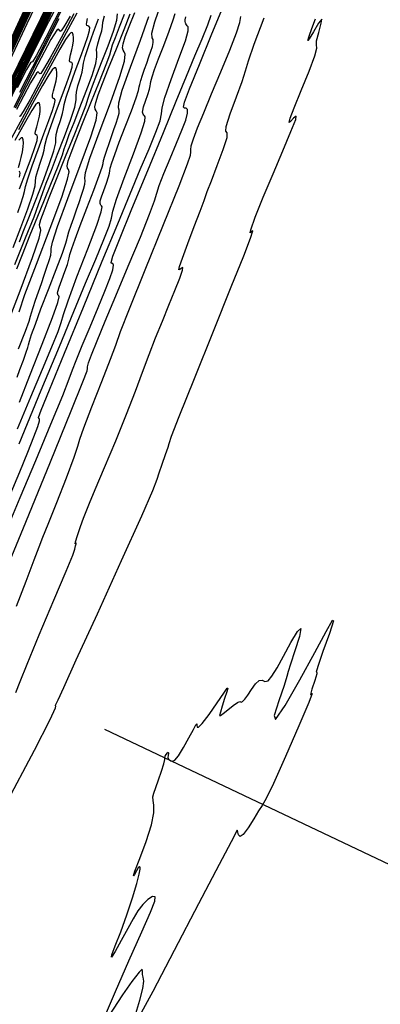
# Model space of a CAD drawing. Extents: x 3249832 to 3255657, y 13789405 to 13793316.
# Tile 631 of 656: x 3252384 to 3252413, y 13792046 to 13792123. Entities that reach past the tile are written whole.
import ezdxf

# ---------------------------------------------------------------- set-up
doc = ezdxf.new("R2010")
doc.units = 0
doc.header["$LTSCALE"] = 100
doc.header["$MEASUREMENT"] = 0
doc.linetypes.add('DASHED', pattern=[0.75, 0.5, -0.25])
for name, color, linetype in [('GRATIO_03231_CON', 1, 'CONTINUOUS'), ('GRATIO_0323_ICON', 1, 'CONTINUOUS'), ('PLAN', 7, 'CONTINUOUS'), ('TARGETS_EAST', 7, 'CONTINUOUS')]:
    doc.layers.add(name, color=color, linetype=linetype)
doc.styles.add('Gratio_032316_contours$0$symbol', font='symbol.shx')
doc.linetypes.add('Gratio_032316_contours$0$DEPRESSION', pattern='A,0.3,["%",Gratio_032316_contours$0$symbol,S=0.05,R=180,X=0,Y=0],0.0001', length=0.3001)

# ---------------------------------------------------------------- blocks, each defined once
blk = doc.blocks.new('Gratio_032316_contours')
at = {"layer": 'GRATIO_03231_CON', "color": 5, "linetype": 'Continuous', "flags": 128}
for points in [[(3252404.72, 13792165.952), (3252403.045, 13792162.111), (3252398.347, 13792151.92), (3252389.9, 13792133.803), (3252379.951, 13792112.533), (3252371.491, 13792094.467), (3252366.761, 13792084.373), (3252365.018, 13792080.654), (3252364.768, 13792080.122), (3252364.604, 13792079.775), (3252363.454, 13792077.353), (3252360.333, 13792070.782), (3252354.745, 13792059.03), (3252348.17, 13792045.23), (3252342.579, 13792033.559), (3252339.451, 13792027.142), (3252338.291, 13792024.911), (3252338.116, 13792024.747), (3252338.02, 13792024.716), (3252337.43, 13792023.622), (3252335.856, 13792020.455), (3252333.042, 13792014.694), (3252329.683, 13792007.784), (3252326.712, 13792001.66)], [(3252388.403, 13792130.754), (3252379.024, 13792110.703), (3252371.048, 13792093.672), (3252366.589, 13792084.157), (3252364.945, 13792080.65), (3252364.708, 13792080.149), (3252364.636, 13792079.997), (3252364.132, 13792078.936), (3252362.764, 13792076.056), (3252360.315, 13792070.906), (3252357.434, 13792064.859), (3252354.984, 13792059.745), (3252353.613, 13792056.933), (3252353.105, 13792055.955), (3252353.028, 13792055.884), (3252352.867, 13792055.624), (3252351.775, 13792053.426), (3252348.822, 13792047.371), (3252343.527, 13792036.469)], [(3252401.004, 13792162.398), (3252400.848, 13792161.925), (3252400.776, 13792161.503), (3252400.834, 13792161.208), (3252400.911, 13792160.893), (3252400.854, 13792160.356), (3252400.569, 13792159.479), (3252400.189, 13792158.463), (3252399.904, 13792157.595), (3252399.855, 13792157.084), (3252399.971, 13792156.852), (3252400.134, 13792156.745), (3252400.026, 13792156.17), (3252398.543, 13792152.769), (3252394.384, 13792143.745), (3252386.906, 13792127.705), (3252378.097, 13792108.873), (3252370.606, 13792092.877), (3252366.21, 13792083.512), (3252363.211, 13792077.221), (3252359.043, 13792068.613), (3252351.956, 13792054), (3252343.473, 13792036.509)], [(3252385.408, 13792124.656), (3252377.17, 13792107.043), (3252370.164, 13792092.083), (3252366.059, 13792083.336), (3252363.298, 13792077.543), (3252359.519, 13792069.737), (3252353.094, 13792056.489), (3252345.343, 13792040.508)], [(3252388.44, 13792131.484), (3252382.414, 13792118.558), (3252375.316, 13792103.383), (3252369.28, 13792090.493), (3252365.757, 13792082.984), (3252363.472, 13792078.186), (3252360.471, 13792071.985), (3252355.37, 13792061.468), (3252349.083, 13792048.506), (3252343.099, 13792036.171)], [(3252386.458, 13792127.397), (3252380.916, 13792115.509), (3252374.389, 13792101.552), (3252368.838, 13792089.698), (3252365.605, 13792082.809), (3252363.559, 13792078.508), (3252360.947, 13792073.109), (3252356.508, 13792063.957), (3252350.953, 13792052.505), (3252345.487, 13792041.238)], [(3252387.29, 13792129.413), (3252384.477, 13792123.31), (3252379.419, 13792112.46), (3252373.462, 13792099.722), (3252368.395, 13792088.903), (3252365.454, 13792082.633), (3252363.646, 13792078.829), (3252361.422, 13792074.233), (3252357.646, 13792066.446), (3252352.823, 13792056.504), (3252347.875, 13792046.305), (3252343.585, 13792037.478)]]:
    blk.add_lwpolyline(points, dxfattribs=at)
at = {"layer": 'GRATIO_03231_CON', "color": 1, "linetype": 'Continuous', "flags": 128}
for points in [[(3252383.373, 13792061.658), (3252385.646, 13792065.961), (3252386.879, 13792068.367), (3252387.297, 13792069.272), (3252387.321, 13792069.42), (3252387.299, 13792069.438), (3252387.309, 13792069.486), (3252387.36, 13792069.603), (3252387.5, 13792069.915), (3252387.94, 13792070.882), (3252388.932, 13792073.05), (3252390.593, 13792076.674), (3252392.498, 13792080.846), (3252394.09, 13792084.369), (3252394.959, 13792086.366), (3252395.298, 13792087.248), (3252395.45, 13792087.744), (3252395.68, 13792088.42), (3252395.952, 13792089.179), (3252396.151, 13792089.756), (3252396.232, 13792090.052), (3252396.425, 13792090.62), (3252397.028, 13792092.181), (3252398.224, 13792095.168), (3252399.724, 13792098.885), (3252401.124, 13792102.353), (3252402.1, 13792104.787), (3252402.644, 13792106.19), (3252402.829, 13792106.76), (3252402.754, 13792106.746), (3252402.619, 13792106.605), (3252402.65, 13792106.846), (3252403.016, 13792107.841), (3252403.645, 13792109.414), (3252404.411, 13792111.252), (3252405.181, 13792113.053), (3252405.822, 13792114.559), (3252406.196, 13792115.52), (3252406.22, 13792115.789), (3252406.022, 13792115.614), (3252405.786, 13792115.344), (3252405.673, 13792115.291), (3252405.751, 13792115.616), (3252406.067, 13792116.443), (3252406.623, 13792117.798), (3252407.242, 13792119.315), (3252407.703, 13792120.53), (3252407.856, 13792121.128), (3252407.832, 13792121.378), (3252407.835, 13792121.696), (3252408, 13792122.358), (3252408.2, 13792123.073), (3252408.24, 13792123.411), (3252407.992, 13792123.088), (3252407.597, 13792122.413), (3252407.263, 13792121.843), (3252407.151, 13792121.735), (3252407.239, 13792122.051), (3252407.459, 13792122.656), (3252407.754, 13792123.433)], [(3252387.94, 13792129.123), (3252385.048, 13792123.04), (3252379.951, 13792112.208), (3252373.979, 13792099.477), (3252368.911, 13792088.659), (3252366.079, 13792082.614), (3252365.035, 13792080.386), (3252364.887, 13792080.067), (3252364.659, 13792079.581), (3252363.052, 13792076.191), (3252358.684, 13792066.995), (3252350.852, 13792050.512), (3252341.553, 13792030.948)], [(3252384.179, 13792070.483), (3252384.524, 13792071.336), (3252385.063, 13792072.696), (3252386.024, 13792075.014), (3252387.167, 13792077.727), (3252388.131, 13792080.018), (3252388.647, 13792081.281), (3252388.821, 13792081.753), (3252388.847, 13792081.88), (3252388.882, 13792082.021), (3252388.924, 13792082.173), (3252388.933, 13792082.245), (3252388.886, 13792082.192), (3252388.84, 13792082.156), (3252388.872, 13792082.328), (3252389.033, 13792082.83), (3252389.272, 13792083.519), (3252389.51, 13792084.187), (3252389.704, 13792084.715), (3252389.959, 13792085.349), (3252390.41, 13792086.423), (3252391.145, 13792088.154), (3252392.033, 13792090.267), (3252392.892, 13792092.369), (3252393.584, 13792094.153), (3252394.144, 13792095.664), (3252394.653, 13792097.033), (3252395.173, 13792098.367), (3252395.701, 13792099.67), (3252396.218, 13792100.923), (3252396.695, 13792102.086), (3252397.076, 13792103.047), (3252397.294, 13792103.675), (3252397.312, 13792103.893), (3252397.202, 13792103.842), (3252397.065, 13792103.717), (3252396.994, 13792103.706), (3252397.049, 13792103.96), (3252397.279, 13792104.622), (3252397.704, 13792105.756), (3252398.216, 13792107.099), (3252398.675, 13792108.311), (3252398.986, 13792109.159), (3252399.236, 13792109.849), (3252399.556, 13792110.696), (3252400.022, 13792111.896), (3252400.499, 13792113.167), (3252400.799, 13792114.108), (3252400.805, 13792114.465), (3252400.694, 13792114.589), (3252400.714, 13792114.976), (3252401.039, 13792115.971), (3252401.53, 13792117.293), (3252401.975, 13792118.508), (3252402.233, 13792119.338), (3252402.468, 13792120.138), (3252402.916, 13792121.422), (3252403.725, 13792123.504)], [(3252391.938, 13792135.34), (3252384.362, 13792119.835), (3252377.946, 13792106.727), (3252374.347, 13792099.414), (3252372.987, 13792096.706), (3252372.732, 13792096.268), (3252372.64, 13792096.161), (3252372.539, 13792096.029), (3252372.449, 13792095.913), (3252372.343, 13792095.744), (3252371.989, 13792095.031), (3252371.105, 13792093.172), (3252369.547, 13792089.862), (3252367.723, 13792085.971), (3252366.176, 13792082.664), (3252365.122, 13792080.411), (3252363.466, 13792076.907), (3252359.785, 13792069.151), (3252353.245, 13792055.386), (3252345.375, 13792038.828)], [(3252384.225, 13792077.277), (3252384.98, 13792079.229), (3252385.628, 13792080.908), (3252386.021, 13792081.933), (3252386.309, 13792082.68), (3252386.719, 13792083.717), (3252387.394, 13792085.413), (3252388.164, 13792087.364), (3252388.774, 13792088.967), (3252389.063, 13792089.83), (3252389.219, 13792090.384), (3252389.521, 13792091.271), (3252390.156, 13792092.92), (3252390.948, 13792094.926), (3252391.631, 13792096.675), (3252392.041, 13792097.79), (3252392.421, 13792098.843), (3252393.118, 13792100.644), (3252394.344, 13792103.692), (3252395.791, 13792107.255), (3252397.017, 13792110.291), (3252397.691, 13792112.022), (3252397.924, 13792112.724), (3252397.94, 13792112.936), (3252397.931, 13792113.123), (3252397.982, 13792113.45), (3252398.148, 13792114.006), (3252398.473, 13792114.867), (3252398.954, 13792116.042), (3252399.577, 13792117.524), (3252400.304, 13792119.254), (3252401.007, 13792120.961), (3252401.534, 13792122.324), (3252401.787, 13792123.128), (3252401.884, 13792123.597)], [(3252387.333, 13792125.735), (3252378.453, 13792107.549), (3252370.956, 13792092.189), (3252366.621, 13792083.293), (3252364.012, 13792077.878), (3252360.886, 13792071.305), (3252355.638, 13792060.259), (3252349.197, 13792046.708), (3252343.13, 13792033.941)], [(3252383.319, 13792079.866), (3252384.963, 13792083.88), (3252386.897, 13792088.603), (3252388.537, 13792092.626), (3252389.448, 13792094.894), (3252389.775, 13792095.767), (3252389.811, 13792095.955), (3252389.813, 13792096.079), (3252389.892, 13792096.383), (3252390.122, 13792097.022), (3252390.562, 13792098.118), (3252391.209, 13792099.673), (3252392.045, 13792101.659), (3252393.022, 13792103.98), (3252393.974, 13792106.266), (3252394.704, 13792108.077), (3252395.084, 13792109.125), (3252395.263, 13792109.718), (3252395.456, 13792110.316), (3252395.826, 13792111.263), (3252396.318, 13792112.45), (3252396.822, 13792113.65), (3252397.243, 13792114.675), (3252397.542, 13792115.468), (3252397.692, 13792116.009), (3252397.686, 13792116.295), (3252397.579, 13792116.4), (3252397.443, 13792116.415), (3252397.36, 13792116.474), (3252397.45, 13792116.867), (3252397.845, 13792117.926), (3252398.615, 13792119.844), (3252399.602, 13792122.252), (3252400.587, 13792124.64)], [(3252392.885, 13792136.932), (3252385.719, 13792122.258), (3252377.492, 13792105.41), (3252370.565, 13792091.224), (3252366.701, 13792083.311), (3252365.278, 13792080.395), (3252365.075, 13792079.977), (3252364.963, 13792079.734), (3252364.163, 13792078.043), (3252361.987, 13792073.46), (3252358.031, 13792065.132), (3252353.019, 13792054.587), (3252347.963, 13792043.948)], [(3252383.722, 13792086.006), (3252384.486, 13792087.819), (3252385.126, 13792089.368), (3252385.604, 13792090.567), (3252385.905, 13792091.386), (3252386.027, 13792091.82), (3252386.028, 13792091.98), (3252385.977, 13792092.003), (3252385.967, 13792092.088), (3252386.179, 13792092.675), (3252386.819, 13792094.266), (3252388.002, 13792097.151), (3252389.496, 13792100.773), (3252390.98, 13792104.368), (3252392.2, 13792107.325), (3252393.169, 13792109.669), (3252393.968, 13792111.582), (3252394.653, 13792113.204), (3252395.191, 13792114.507), (3252395.523, 13792115.422), (3252395.637, 13792115.958), (3252395.695, 13792116.434), (3252395.903, 13792117.248), (3252396.394, 13792118.652), (3252397.009, 13792120.302), (3252397.514, 13792121.704), (3252397.736, 13792122.493), (3252397.743, 13792122.799), (3252397.662, 13792122.881), (3252397.596, 13792122.949), (3252397.554, 13792123.034), (3252397.523, 13792123.122), (3252397.494, 13792123.21), (3252397.491, 13792123.347), (3252397.544, 13792123.596)], [(3252388.633, 13792127.878), (3252382.49, 13792115.303), (3252375.57, 13792101.132), (3252369.787, 13792089.288), (3252366.565, 13792082.691), (3252365.377, 13792080.26), (3252365.207, 13792079.912), (3252365.169, 13792079.832), (3252364.906, 13792079.276), (3252364.19, 13792077.769), (3252362.817, 13792074.878), (3252360.664, 13792070.347), (3252357.63, 13792063.961), (3252353.78, 13792055.852), (3252349.845, 13792047.53), (3252346.723, 13792040.85)], [(3252384.442, 13792090.034), (3252386.176, 13792094.231), (3252387.601, 13792097.685), (3252388.733, 13792100.422), (3252389.666, 13792102.656), (3252390.467, 13792104.55), (3252391.103, 13792106.072), (3252391.515, 13792107.139), (3252391.69, 13792107.762), (3252391.807, 13792108.314), (3252392.092, 13792109.262), (3252392.689, 13792110.898), (3252393.42, 13792112.821), (3252394.026, 13792114.456), (3252394.313, 13792115.374), (3252394.355, 13792115.725), (3252394.291, 13792115.808), (3252394.235, 13792115.866), (3252394.2, 13792115.939), (3252394.173, 13792116.013), (3252394.15, 13792116.091), (3252394.156, 13792116.232), (3252394.227, 13792116.51), (3252394.378, 13792116.961), (3252394.558, 13792117.476), (3252394.698, 13792117.908), (3252394.75, 13792118.155), (3252394.757, 13792118.308), (3252394.785, 13792118.505), (3252394.889, 13792118.866), (3252395.09, 13792119.443), (3252395.4, 13792120.272), (3252395.81, 13792121.34), (3252396.231, 13792122.444), (3252396.555, 13792123.336), (3252396.706, 13792123.84)], [(3252390.199, 13792130.901), (3252386.507, 13792123.351), (3252380.876, 13792111.825), (3252374.61, 13792098.993), (3252369.397, 13792088.32), (3252366.39, 13792082.156), (3252364.57, 13792078.389), (3252362.381, 13792073.793), (3252358.742, 13792066.128), (3252354.474, 13792057.111), (3252350.875, 13792049.448), (3252348.92, 13792045.173)], [(3252384.313, 13792091.216), (3252385.363, 13792093.73), (3252386.281, 13792095.896), (3252387.016, 13792097.636), (3252387.507, 13792098.856), (3252387.743, 13792099.565), (3252387.919, 13792100.194), (3252388.28, 13792101.275), (3252388.984, 13792103.143), (3252389.831, 13792105.34), (3252390.538, 13792107.208), (3252390.891, 13792108.255), (3252390.968, 13792108.652), (3252390.921, 13792108.735), (3252390.875, 13792108.783), (3252390.846, 13792108.843), (3252390.823, 13792108.904), (3252390.806, 13792108.973), (3252390.822, 13792109.118), (3252390.909, 13792109.424), (3252391.087, 13792109.934), (3252391.297, 13792110.521), (3252391.464, 13792111.015), (3252391.536, 13792111.299), (3252391.56, 13792111.475), (3252391.605, 13792111.702), (3252391.731, 13792112.115), (3252391.964, 13792112.775), (3252392.318, 13792113.723), (3252392.787, 13792114.943), (3252393.271, 13792116.206), (3252393.648, 13792117.224), (3252393.832, 13792117.799), (3252393.889, 13792118.071), (3252393.918, 13792118.27), (3252394.001, 13792118.578), (3252394.136, 13792118.993), (3252394.299, 13792119.466), (3252394.471, 13792119.954), (3252394.639, 13792120.431), (3252394.792, 13792120.875), (3252394.917, 13792121.264), (3252394.989, 13792121.576), (3252394.982, 13792121.79), (3252394.901, 13792121.942), (3252394.884, 13792122.298), (3252395.102, 13792123.186), (3252395.654, 13792124.784)], [(3252387.865, 13792125.947), (3252384.381, 13792118.825), (3252379.262, 13792108.348), (3252373.649, 13792096.854), (3252369.008, 13792087.352), (3252366.344, 13792081.895), (3252364.802, 13792078.707), (3252363.064, 13792075.059), (3252360.2, 13792069.028), (3252356.842, 13792061.934), (3252354.011, 13792055.905), (3252352.472, 13792052.541), (3252351.971, 13792051.327), (3252351.997, 13792051.215), (3252352.121, 13792051.326), (3252352.242, 13792051.441), (3252352.343, 13792051.508), (3252352.343, 13792051.508), (3252352.322, 13792051.292), (3252351.741, 13792049.841), (3252350.082, 13792046.018), (3252347.09, 13792039.274)], [(3252384.469, 13792093.289), (3252385.278, 13792095.389), (3252386.243, 13792097.859), (3252387.05, 13792099.959), (3252387.468, 13792101.136), (3252387.58, 13792101.578), (3252387.551, 13792101.662), (3252387.514, 13792101.7), (3252387.491, 13792101.747), (3252387.474, 13792101.796), (3252387.462, 13792101.855), (3252387.488, 13792102.003), (3252387.592, 13792102.338), (3252387.795, 13792102.907), (3252388.035, 13792103.566), (3252388.23, 13792104.122), (3252388.323, 13792104.442), (3252388.363, 13792104.643), (3252388.425, 13792104.899), (3252388.573, 13792105.364), (3252388.837, 13792106.107), (3252389.237, 13792107.173), (3252389.764, 13792108.547), (3252390.311, 13792109.967), (3252390.741, 13792111.113), (3252390.959, 13792111.758), (3252391.035, 13792112.063), (3252391.078, 13792112.286), (3252391.177, 13792112.632), (3252391.331, 13792113.098), (3252391.515, 13792113.631), (3252391.709, 13792114.18), (3252391.897, 13792114.716), (3252392.069, 13792115.215), (3252392.211, 13792115.653), (3252392.299, 13792116.005), (3252392.309, 13792116.247), (3252392.251, 13792116.421), (3252392.272, 13792116.826), (3252392.55, 13792117.826), (3252393.189, 13792119.623), (3252393.981, 13792121.761), (3252394.64, 13792123.622)], [(3252387.57, 13792125.137), (3252385.531, 13792120.992), (3252382.255, 13792114.298)], [(3252384.391, 13792097.49), (3252384.927, 13792098.89), (3252385.212, 13792099.676), (3252385.326, 13792100.047), (3252385.398, 13792100.318), (3252385.53, 13792100.739), (3252385.721, 13792101.309), (3252385.947, 13792101.959), (3252386.184, 13792102.63), (3252386.414, 13792103.286), (3252386.624, 13792103.896), (3252386.798, 13792104.431), (3252386.918, 13792104.862), (3252386.964, 13792105.162), (3252386.953, 13792105.381), (3252387.048, 13792105.882), (3252387.446, 13792107.108), (3252388.259, 13792109.3), (3252389.244, 13792111.899), (3252390.068, 13792114.143), (3252390.483, 13792115.46), (3252390.572, 13792116.026), (3252390.503, 13792116.206), (3252390.423, 13792116.321), (3252390.394, 13792116.509), (3252390.459, 13792116.862), (3252390.656, 13792117.462), (3252390.993, 13792118.352), (3252391.477, 13792119.561), (3252392.087, 13792121.06), (3252392.703, 13792122.585), (3252393.183, 13792123.812)], [(3252387.891, 13792124.633), (3252386.531, 13792121.968), (3252385.768, 13792120.523), (3252385.476, 13792120.039), (3252385.409, 13792120.015), (3252385.327, 13792119.959), (3252385.021, 13792119.431), (3252384.283, 13792118.001)], [(3252384.435, 13792100.41), (3252384.894, 13792101.749), (3252385.794, 13792104.139), (3252386.875, 13792106.969), (3252387.782, 13792109.404), (3252388.248, 13792110.821), (3252388.364, 13792111.414), (3252388.308, 13792111.587), (3252388.239, 13792111.691), (3252388.222, 13792111.88), (3252388.304, 13792112.254), (3252388.524, 13792112.904), (3252388.895, 13792113.873), (3252389.423, 13792115.192), (3252390.088, 13792116.828), (3252390.762, 13792118.491), (3252391.29, 13792119.827), (3252391.564, 13792120.594), (3252391.683, 13792121.002), (3252391.792, 13792121.373), (3252392.007, 13792121.967), (3252392.326, 13792122.79), (3252392.721, 13792123.79)], [(3252387.713, 13792124.007), (3252385.953, 13792120.548), (3252384.471, 13792117.635)], [(3252383.329, 13792098.978), (3252384.507, 13792102.038), (3252385.496, 13792104.665), (3252386.013, 13792106.181), (3252386.155, 13792106.802), (3252386.113, 13792106.967), (3252386.054, 13792107.061), (3252386.05, 13792107.251), (3252386.149, 13792107.647), (3252386.393, 13792108.345), (3252386.796, 13792109.393), (3252387.369, 13792110.822), (3252388.09, 13792112.595), (3252388.822, 13792114.397), (3252389.396, 13792115.842), (3252389.7, 13792116.67), (3252389.835, 13792117.108), (3252389.958, 13792117.507), (3252390.194, 13792118.148), (3252390.542, 13792119.04), (3252390.969, 13792120.123), (3252391.432, 13792121.316), (3252391.847, 13792122.448), (3252392.117, 13792123.327), (3252392.185, 13792123.829)], [(3252387.57, 13792123.415), (3252385.918, 13792120.211), (3252384.016, 13792116.464)], [(3252384.261, 13792103.787), (3252384.698, 13792104.914), (3252385.315, 13792106.453), (3252386.092, 13792108.362), (3252386.881, 13792110.302), (3252387.502, 13792111.858), (3252387.835, 13792112.746), (3252387.986, 13792113.215), (3252388.124, 13792113.641), (3252388.382, 13792114.329), (3252388.757, 13792115.289), (3252389.218, 13792116.456), (3252389.717, 13792117.741), (3252390.168, 13792118.96), (3252390.469, 13792119.905), (3252390.56, 13792120.445), (3252390.535, 13792120.738), (3252390.526, 13792121.022), (3252390.629, 13792121.469), (3252390.794, 13792122.001), (3252390.934, 13792122.481), (3252390.991, 13792122.824), (3252391.03, 13792123.159), (3252391.146, 13792123.671)], [(3252388.448, 13792123.623), (3252387.964, 13792122.79), (3252387.742, 13792122.473), (3252387.664, 13792122.441), (3252387.627, 13792122.493), (3252387.592, 13792122.563), (3252387.538, 13792122.617), (3252387.399, 13792122.529), (3252386.942, 13792121.806), (3252385.894, 13792119.863), (3252384.123, 13792116.416)], [(3252384.457, 13792105.908), (3252384.757, 13792106.692), (3252385.188, 13792107.788), (3252385.715, 13792109.122), (3252386.287, 13792110.591), (3252386.809, 13792111.984), (3252387.172, 13792113.063), (3252387.311, 13792113.676), (3252387.322, 13792114.007), (3252387.346, 13792114.328), (3252387.483, 13792114.835), (3252387.681, 13792115.439), (3252387.849, 13792115.975), (3252387.927, 13792116.344), (3252387.987, 13792116.702), (3252388.133, 13792117.266), (3252388.437, 13792118.183), (3252388.84, 13792119.307), (3252389.254, 13792120.421), (3252389.599, 13792121.344), (3252389.846, 13792122.038), (3252389.98, 13792122.504), (3252389.995, 13792122.753), (3252389.931, 13792122.853), (3252389.841, 13792122.882), (3252389.77, 13792122.914), (3252389.735, 13792122.995), (3252389.749, 13792123.164), (3252389.815, 13792123.446)], [(3252388.986, 13792123.88), (3252388.289, 13792122.62), (3252387.293, 13792120.779), (3252386.204, 13792118.763), (3252385.291, 13792117.089), (3252384.753, 13792116.145), (3252384.518, 13792115.788), (3252384.445, 13792115.748)], [(3252383.963, 13792105.455), (3252384.572, 13792107.016), (3252385.13, 13792108.496), (3252385.524, 13792109.642), (3252385.686, 13792110.291), (3252385.715, 13792110.642), (3252385.755, 13792110.981), (3252385.91, 13792111.519), (3252386.124, 13792112.157), (3252386.306, 13792112.721), (3252386.394, 13792113.105), (3252386.465, 13792113.473), (3252386.626, 13792114.064), (3252386.952, 13792115.033), (3252387.382, 13792116.226), (3252387.822, 13792117.409), (3252388.189, 13792118.39), (3252388.454, 13792119.128), (3252388.601, 13792119.622), (3252388.627, 13792119.887), (3252388.572, 13792119.991), (3252388.488, 13792120.02), (3252388.422, 13792120.051), (3252388.392, 13792120.134), (3252388.411, 13792120.311), (3252388.483, 13792120.609), (3252388.582, 13792120.98), (3252388.669, 13792121.359), (3252388.715, 13792121.692), (3252388.722, 13792121.966), (3252388.694, 13792122.178), (3252388.636, 13792122.317), (3252388.531, 13792122.34), (3252388.36, 13792122.195), (3252388.09, 13792121.812), (3252387.634, 13792121.037), (3252386.894, 13792119.698), (3252385.835, 13792117.742), (3252384.679, 13792115.599), (3252383.712, 13792113.823)], [(3252384.337, 13792108.202), (3252384.568, 13792108.876), (3252384.763, 13792109.468), (3252384.862, 13792109.865), (3252384.943, 13792110.245), (3252385.119, 13792110.861), (3252385.467, 13792111.883), (3252385.924, 13792113.144), (3252386.39, 13792114.398), (3252386.779, 13792115.436), (3252387.061, 13792116.217), (3252387.223, 13792116.741), (3252387.26, 13792117.02), (3252387.213, 13792117.13), (3252387.136, 13792117.159), (3252387.074, 13792117.188), (3252387.048, 13792117.273), (3252387.072, 13792117.458), (3252387.151, 13792117.772), (3252387.256, 13792118.164), (3252387.348, 13792118.566), (3252387.398, 13792118.918), (3252387.406, 13792119.207), (3252387.381, 13792119.428), (3252387.325, 13792119.569), (3252387.221, 13792119.585), (3252387.046, 13792119.426), (3252386.764, 13792119.016), (3252386.282, 13792118.194), (3252385.499, 13792116.776), (3252384.377, 13792114.704)], [(3252384.466, 13792110.063), (3252384.958, 13792111.386), (3252385.369, 13792112.482), (3252385.669, 13792113.307), (3252385.844, 13792113.859), (3252385.892, 13792114.154), (3252385.854, 13792114.269), (3252385.783, 13792114.297), (3252385.726, 13792114.326), (3252385.705, 13792114.412), (3252385.734, 13792114.605), (3252385.819, 13792114.935), (3252385.931, 13792115.348), (3252386.028, 13792115.772), (3252386.081, 13792116.144), (3252386.09, 13792116.448), (3252386.067, 13792116.678), (3252386.014, 13792116.82), (3252385.912, 13792116.831), (3252385.733, 13792116.656), (3252385.437, 13792116.221), (3252384.93, 13792115.352), (3252384.103, 13792113.854)]]:
    blk.add_lwpolyline(points, dxfattribs=at)
at = {"layer": 'GRATIO_03231_CON', "color": 5, "linetype": 'Gratio_032316_contours$0$DEPRESSION', "flags": 128}
blk.add_lwpolyline([(3252391.235, 13792045.159), (3252392.006, 13792046.984), (3252393.066, 13792049.399), (3252394.077, 13792051.671), (3252394.766, 13792053.223), (3252395.11, 13792054.083), (3252395.149, 13792054.433), (3252394.935, 13792054.44), (3252394.566, 13792054.204), (3252394.156, 13792053.809), (3252393.785, 13792053.317), (3252393.417, 13792052.703), (3252392.986, 13792051.921), (3252392.465, 13792050.981), (3252391.978, 13792050.132), (3252391.69, 13792049.68), (3252391.718, 13792049.853), (3252392, 13792050.572), (3252392.429, 13792051.68), (3252392.903, 13792053.009), (3252393.346, 13792054.346), (3252393.689, 13792055.466), (3252393.881, 13792056.199), (3252393.951, 13792056.596), (3252393.944, 13792056.762), (3252393.897, 13792056.787), (3252393.811, 13792056.69), (3252393.68, 13792056.472), (3252393.517, 13792056.185), (3252393.428, 13792056.072), (3252393.543, 13792056.427), (3252393.931, 13792057.424), (3252394.44, 13792058.777), (3252394.859, 13792060.08), (3252395.033, 13792061.015), (3252395.03, 13792061.615), (3252394.972, 13792061.998), (3252394.965, 13792062.282), (3252395.032, 13792062.579), (3252395.18, 13792063.003), (3252395.401, 13792063.618), (3252395.637, 13792064.298), (3252395.816, 13792064.869), (3252395.889, 13792065.204), (3252395.901, 13792065.37), (3252395.921, 13792065.479), (3252395.996, 13792065.616), (3252396.095, 13792065.741), (3252396.167, 13792065.785), (3252396.175, 13792065.703), (3252396.151, 13792065.543), (3252396.142, 13792065.375), (3252396.185, 13792065.255), (3252396.271, 13792065.178), (3252396.382, 13792065.12), (3252396.509, 13792065.085), (3252396.688, 13792065.172), (3252396.965, 13792065.508), (3252397.36, 13792066.156), (3252397.789, 13792066.93), (3252398.142, 13792067.585), (3252398.337, 13792067.931), (3252398.408, 13792068.01), (3252398.418, 13792067.918), (3252398.434, 13792067.77), (3252398.545, 13792067.744), (3252398.844, 13792068.036), (3252399.378, 13792068.753), (3252400.003, 13792069.66), (3252400.527, 13792070.436), (3252400.803, 13792070.825), (3252400.86, 13792070.832), (3252400.769, 13792070.53), (3252400.6, 13792070.005), (3252400.414, 13792069.413), (3252400.266, 13792068.928), (3252400.21, 13792068.684), (3252400.277, 13792068.67), (3252400.495, 13792068.838), (3252400.864, 13792069.129), (3252401.283, 13792069.447), (3252401.625, 13792069.684), (3252401.797, 13792069.767), (3252401.858, 13792069.753), (3252401.903, 13792069.732), (3252402.008, 13792069.785), (3252402.183, 13792069.951), (3252402.423, 13792070.259), (3252402.713, 13792070.705), (3252403.022, 13792071.153), (3252403.309, 13792071.434), (3252403.549, 13792071.446), (3252403.771, 13792071.356), (3252404.017, 13792071.397), (3252404.327, 13792071.755), (3252404.724, 13792072.424), (3252405.227, 13792073.349), (3252405.821, 13792074.416), (3252406.347, 13792075.273), (3252406.608, 13792075.509), (3252406.481, 13792074.873), (3252406.128, 13792073.759), (3252405.782, 13792072.719), (3252405.607, 13792072.139), (3252405.497, 13792071.731), (3252405.275, 13792071.042), (3252404.856, 13792069.824), (3252404.51, 13792068.668), (3252404.597, 13792068.369), (3252405.354, 13792069.466), (3252406.519, 13792071.467), (3252407.709, 13792073.62), (3252408.597, 13792075.27), (3252409.094, 13792076.157), (3252409.168, 13792076.116), (3252408.84, 13792075.122), (3252408.334, 13792073.704), (3252407.923, 13792072.531), (3252407.803, 13792072.077), (3252407.85, 13792072.044), (3252407.862, 13792071.94), (3252407.697, 13792071.422), (3252407.468, 13792070.749), (3252407.349, 13792070.326), (3252407.434, 13792070.378), (3252407.498, 13792070.4), (3252407.234, 13792069.703), (3252406.448, 13792067.855), (3252405.397, 13792065.451), (3252404.446, 13792063.34), (3252403.866, 13792062.148), (3252403.545, 13792061.599), (3252403.271, 13792061.193), (3252402.888, 13792060.559), (3252402.45, 13792059.841), (3252402.067, 13792059.312), (3252401.822, 13792059.17), (3252401.693, 13792059.297), (3252401.635, 13792059.501), (3252401.605, 13792059.624), (3252401.584, 13792059.657), (3252401.56, 13792059.625), (3252401.475, 13792059.464), (3252401.103, 13792058.75), (3252400.175, 13792056.969), (3252398.553, 13792053.862), (3252396.633, 13792050.197), (3252394.945, 13792046.994), (3252393.901, 13792045.059), (3252393.446, 13792044.32), (3252393.41, 13792044.487), (3252393.626, 13792045.261), (3252393.934, 13792046.294), (3252394.177, 13792047.229), (3252394.242, 13792047.8), (3252394.194, 13792048.104), (3252394.143, 13792048.328), (3252394.153, 13792048.592), (3252394.113, 13792048.729), (3252393.866, 13792048.505), (3252393.311, 13792047.769), (3252392.572, 13792046.711), (3252391.829, 13792045.606), (3252391.256, 13792044.743), (3252391.008, 13792044.473), (3252391.235, 13792045.159)], close=True, dxfattribs=at)
at = {"layer": 'GRATIO_0323_ICON', "color": 7, "linetype": 'Continuous', "flags": 128}
for points in [[(3252390.421, 13792135.571), (3252383.911, 13792121.607), (3252376.243, 13792105.213), (3252369.722, 13792091.288), (3252365.908, 13792083.16), (3252363.385, 13792077.864), (3252359.995, 13792070.861), (3252354.232, 13792058.979), (3252347.213, 13792044.507)], [(3252383.463, 13792083.303), (3252384.513, 13792085.794), (3252385.74, 13792088.706), (3252386.941, 13792091.57), (3252387.874, 13792093.831), (3252388.382, 13792095.122), (3252388.641, 13792095.84), (3252388.914, 13792096.567), (3252389.396, 13792097.743), (3252390.02, 13792099.228), (3252390.654, 13792100.735), (3252391.185, 13792102.021), (3252391.573, 13792103.018), (3252391.798, 13792103.697), (3252391.857, 13792104.058), (3252391.804, 13792104.19), (3252391.71, 13792104.209), (3252391.664, 13792104.281), (3252391.815, 13792104.771), (3252392.332, 13792106.096), (3252393.308, 13792108.497), (3252394.549, 13792111.513), (3252395.783, 13792114.504), (3252396.799, 13792116.965), (3252397.606, 13792118.916), (3252398.27, 13792120.508), (3252398.839, 13792121.858), (3252399.278, 13792122.943), (3252399.531, 13792123.706)], [(3252390.759, 13792132.405), (3252384.105, 13792118.781), (3252376.531, 13792103.271), (3252370.176, 13792090.256), (3252366.633, 13792083.001), (3252365.328, 13792080.328), (3252365.141, 13792079.945), (3252365.066, 13792079.783), (3252364.534, 13792078.66), (3252363.089, 13792075.614), (3252360.424, 13792070.005), (3252356.842, 13792062.467), (3252352.796, 13792053.954), (3252348.747, 13792045.425)], [(3252384.275, 13792095.251), (3252384.503, 13792095.879), (3252384.773, 13792096.611), (3252384.995, 13792097.229), (3252385.109, 13792097.586), (3252385.166, 13792097.81), (3252385.245, 13792098.096), (3252385.415, 13792098.614), (3252385.711, 13792099.44), (3252386.155, 13792100.624), (3252386.742, 13792102.151), (3252387.351, 13792103.729), (3252387.834, 13792105.001), (3252388.086, 13792105.717), (3252388.18, 13792106.055), (3252388.238, 13792106.302), (3252388.353, 13792106.686), (3252388.526, 13792107.203), (3252388.731, 13792107.795), (3252388.946, 13792108.405), (3252389.156, 13792109.001), (3252389.347, 13792109.555), (3252389.505, 13792110.042), (3252389.609, 13792110.434), (3252389.637, 13792110.705), (3252389.602, 13792110.901), (3252389.66, 13792111.354), (3252389.998, 13792112.467), (3252390.724, 13792114.462), (3252391.612, 13792116.83), (3252392.354, 13792118.882), (3252392.717, 13792120.099), (3252392.78, 13792120.638), (3252392.698, 13792120.826), (3252392.607, 13792120.951), (3252392.566, 13792121.137), (3252392.615, 13792121.469), (3252392.787, 13792122.021), (3252393.092, 13792122.832), (3252393.531, 13792123.93)], [(3252387.189, 13792124.036), (3252386.509, 13792122.732), (3252385.25, 13792120.21), (3252383.196, 13792116.037)], [(3252384.094, 13792104.13), (3252384.94, 13792106.208), (3252385.609, 13792107.873), (3252385.97, 13792108.823), (3252386.138, 13792109.321), (3252386.291, 13792109.774), (3252386.569, 13792110.51), (3252386.973, 13792111.539), (3252387.466, 13792112.789), (3252388.002, 13792114.166), (3252388.488, 13792115.472), (3252388.821, 13792116.484), (3252388.935, 13792117.06), (3252388.928, 13792117.373), (3252388.936, 13792117.675), (3252389.056, 13792118.152), (3252389.238, 13792118.72), (3252389.391, 13792119.228), (3252389.459, 13792119.584), (3252389.508, 13792119.93), (3252389.639, 13792120.469), (3252389.921, 13792121.333), (3252390.298, 13792122.389), (3252390.686, 13792123.433)], [(3252388.751, 13792123.817), (3252387.729, 13792121.927), (3252386.869, 13792120.356), (3252386.358, 13792119.467), (3252386.13, 13792119.131), (3252386.055, 13792119.094), (3252386.02, 13792119.143), (3252385.988, 13792119.208), (3252385.938, 13792119.257), (3252385.802, 13792119.161), (3252385.329, 13792118.389), (3252384.218, 13792116.311)], [(3252384.466, 13792110.978), (3252384.525, 13792111.287), (3252384.495, 13792111.407), (3252384.431, 13792111.435)], [(3252384.396, 13792111.752), (3252384.487, 13792112.098), (3252384.605, 13792112.533), (3252384.708, 13792112.979), (3252384.763, 13792113.37), (3252384.775, 13792113.689), (3252384.753, 13792113.927), (3252384.703, 13792114.072), (3252384.602, 13792114.076), (3252384.419, 13792113.887)]]:
    blk.add_lwpolyline(points, dxfattribs=at)

msp = doc.modelspace()

# ---------------------------------------------------------------- linework, layer by layer
at = {"layer": 'PLAN', "color": 8, "linetype": 'DASHED'}
msp.add_line((3251307.05, 13792582.1), (3252689.96, 13791925.79), dxfattribs=at)

# ---------------------------------------------------------------- block references
at = {"layer": 'TARGETS_EAST'}
msp.add_blockref('Gratio_032316_contours', (0, 0), dxfattribs=at)

doc.saveas('drawing.dxf')
